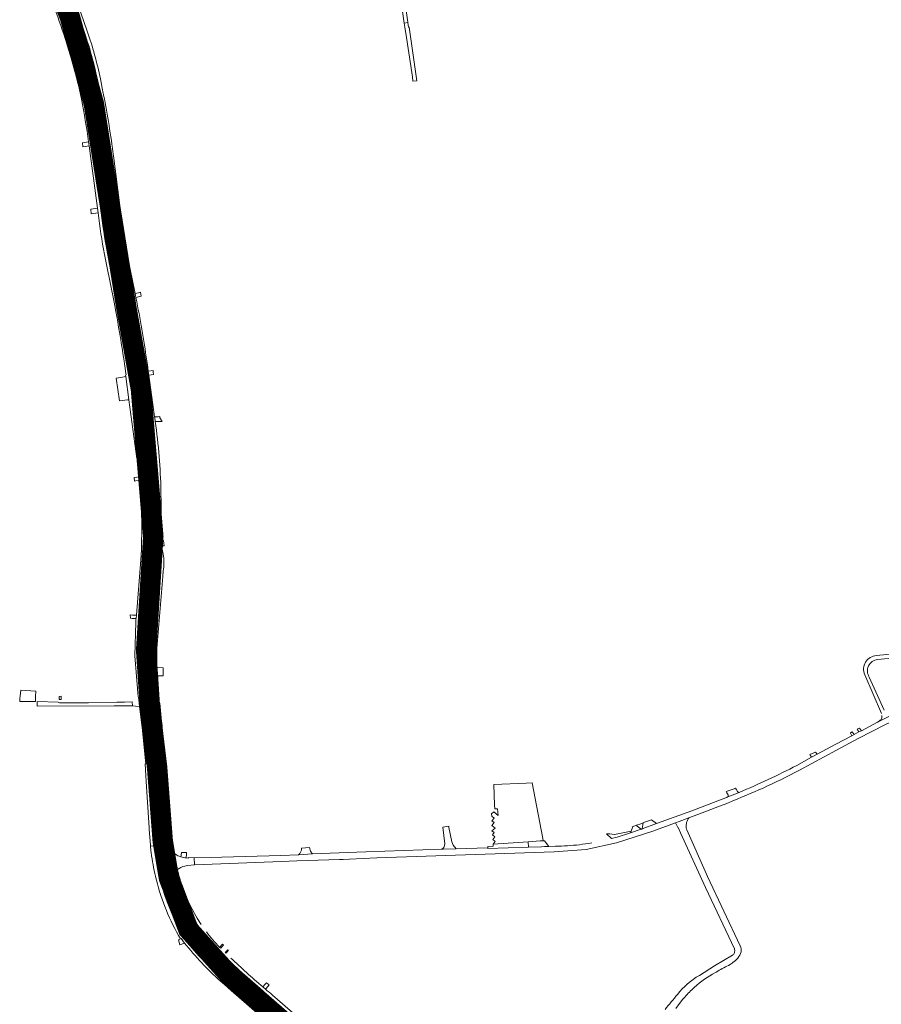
# Model space of a CAD drawing. Header units: metres. Extents: x 166325 to 190320, y 381923 to 404576.
# Tile 704 of 1056: x 178373 to 179006, y 391069 to 391791. Entities that reach past the tile are written whole.
import ezdxf

# ---------------------------------------------------------------- set-up
doc = ezdxf.new("R2010")
doc.units = ezdxf.units.M
for name, color, linetype, lineweight in [('B-WE-VH-VERHARDING_ASFALT-GV', 8, 'Continuous', 18), ('B-WE-VH-VERHARDING_BETON-GV', 8, 'Continuous', 18), ('B-WE-VH-VERHARDING_BETONSTRAATSTEEN-GV', 8, 'Continuous', 18), ('B-WE-VH-VERHARDING_FUNDERING_ZAND-GV', 8, 'Continuous', 18), ('B-WE-VH-VERHARDING_GESLOTEN-GV', 8, 'Continuous', 18), ('B-WE-VH-VERHARDING_HALFVERHARDING-GV', 8, 'Continuous', 18), ('B-WE-VH-VERHARDING_N-WEG', 8, 'Continuous', 18), ('B-WE-VH-VERHARDING_STRAATBAKSTEEN-GV', 8, 'Continuous', 18)]:
    doc.layers.add(name, color=color, linetype=linetype, lineweight=lineweight)

msp = doc.modelspace()

# ---------------------------------------------------------------- linework, layer by layer
at = {"layer": 'B-WE-VH-VERHARDING_ASFALT-GV', "flags": 128}
for points in [[(178422.89, 391782.828), (178418.05, 391796.406), (178416.959, 391799.467), (178411.793, 391813.066), (178410.04, 391811.129), (178413.548, 391802.114), (178414.088, 391800.725), (178414.558, 391799.518), (178414.684, 391799.194), (178415.233, 391797.718), (178415.783, 391796.241), (178418.307, 391789.209), (178420.758, 391782.017), (178421.522, 391779.765)], [(178418.636, 391778.333), (178417.736, 391780.996), (178417.574, 391781.476), (178415.366, 391787.933), (178413.203, 391793.999), (178412.651, 391795.477), (178410.755, 391800.552), (178410.231, 391801.954), (178409.348, 391804.216), (178406.572, 391803.077), (178403.611, 391801.862)], [(178430.226, 391732.641), (178428.387, 391741.655), (178427.967, 391743.609), (178427.679, 391744.947), (178427.449, 391746.016), (178427.206, 391747.147), (178425.981, 391752.629), (178425.204, 391756.003), (178424.041, 391760.412)], [(178427.365, 391759.949), (178428.657, 391754.699), (178429.489, 391751.074), (178430.273, 391747.439), (178430.53, 391746.096), (178430.729, 391745.059), (178430.986, 391743.72), (178431.669, 391740.156), (178432.251, 391737.119), (178432.669, 391735.073)], [(178415.718, 391745.709), (178416.003, 391744.519), (178416.103, 391744.099), (178416.304, 391743.181), (178418.528, 391733.023)], [(178420.792, 391733.534), (178419.705, 391738.528), (178418.784, 391742.758), (178418.673, 391743.268), (178418.381, 391744.606), (178418.334, 391744.823), (178418.099, 391745.771)], [(178421.205, 391745.852), (178421.253, 391745.646), (178421.461, 391744.719), (178421.761, 391743.381), (178422.216, 391741.356), (178422.936, 391737.962), (178424.139, 391731.863), (178425.23, 391725.742), (178425.579, 391725.819), (178428.83, 391707.016), (178428.888, 391706.679), (178430.365, 391696.528), (178430.595, 391694.917), (178431.533, 391688.343), (178435.292, 391657.366), (178436.571, 391647.345), (178436.671, 391646.575), (178437.448, 391640.597), (178440.273, 391623.443), (178443.032, 391608.472), (178448.566, 391580.633), (178450.281, 391571.901), (178453.142, 391555.002), (178455.203, 391541.663), (178455.657, 391538.388), (178458.671, 391514.509), (178460.873, 391498.526), (178461.1, 391496.883), (178462.949, 391483.463), (178464.379, 391472.131), (178465.769, 391459.131), (178466.542, 391450.221), (178466.927, 391445.786), (178467.671, 391433.584), (178468.03, 391421.146), (178468.521, 391421.148), (178468.541, 391415.965), (178468.423, 391410.783), (178468.356, 391409.334), (178468.321, 391408.579), (178468.291, 391407.93), (178468.26, 391407.266), (178467.901, 391399.484), (178467.221, 391388.194), (178465.413, 391366.123), (178464.976, 391362.268), (178464.586, 391358.407), (178464.486, 391357.206), (178464.014, 391351.534), (178463.778, 391347.876), (178463.72, 391346.986)], [(178434.866, 391735.883), (178434.729, 391736.576), (178434.591, 391737.267), (178433.86, 391740.939), (178433.024, 391745.143), (178432.473, 391747.913)], [(178473.223, 391217.502), (178473.932, 391205.722), (178473.238, 391205.663), (178473.891, 391196.082), (178474.223, 391191.966), (178474.682, 391187.251), (178475.203, 391182.542), (178478.456, 391183.95), (178481.157, 391185.119), (178480.032, 391195.972), (178478.562, 391216.252), (178477.502, 391232.441), (178476.362, 391247.283), (178474.473, 391267.473), (178470.772, 391300.474), (178470.418, 391304.451), (178470.039, 391309.521), (178469.74, 391314.596), (178469.52, 391319.675), (178469.341, 391333.375), (178469.562, 391340.418), (178470.256, 391351.253), (178470.34, 391352.399), (178473.203, 391391.644), (178473.819, 391402.133), (178473.951, 391432.119), (178473.088, 391445.907), (178471.855, 391460.498), (178470.079, 391476.59), (178468.1, 391491.896), (178466.771, 391501.444), (178463.272, 391526.585), (178462.978, 391528.699), (178462.278, 391533.728), (178462.065, 391535.256), (178461.662, 391538.151), (178458.943, 391556.234), (178456.561, 391570.031), (178453.747, 391584.925), (178452.126, 391593.061), (178448.855, 391609.474), (178446.447, 391622.36), (178444.792, 391632.127), (178443.882, 391637.576), (178442.113, 391650.109), (178437.313, 391689.345), (178436.572, 391695.095), (178435.756, 391700.834), (178435.517, 391702.417), (178434.747, 391707.29)], [(178423.821, 391701.771), (178424.236, 391698.657), (178430.324, 391653.016), (178430.782, 391649.588), (178431.822, 391641.789)], [(178433.774, 391644.029), (178433.048, 391649.502), (178432.92, 391650.467), (178432.493, 391653.687), (178426.802, 391696.604), (178426.553, 391698.479), (178426.014, 391702.662)], [(178438.224, 391702.849), (178438.469, 391701.116), (178439.655, 391692.094), (178445.231, 391648.508)], [(178457.899, 391590.482), (178452.686, 391616.524), (178451.728, 391621.469), (178450.833, 391626.426), (178450.272, 391629.745), (178450.176, 391630.312), (178449.15, 391636.914), (178448.234, 391643.532), (178442.002, 391691.5)], [(178447.959, 391629.936), (178448.619, 391626.05), (178449.783, 391619.604), (178451.031, 391613.173), (178455.247, 391592.169), (178456.327, 391586.785), (178456.635, 391585.253)], [(178436.9, 391611.619), (178442.515, 391584.048), (178443.81, 391577.18), (178444.705, 391572.286)], [(178446.953, 391572.718), (178446.035, 391577.608), (178444.083, 391587.536), (178439.186, 391611.706)], [(178459.153, 391584.216), (178458.48, 391587.576), (178457.899, 391590.482)], [(178461.206, 391476.428), (178458.521, 391495.799), (178458.106, 391498.792), (178455.55, 391517.234), (178453.476, 391532.194), (178453.302, 391533.45)], [(178465.21, 391534.42), (178465.343, 391533.45), (178465.476, 391532.479), (178465.79, 391530.181), (178470.109, 391498.645), (178470.499, 391495.797), (178471.049, 391491.782)], [(178473.135, 391493.172), (178472.686, 391496.427), (178472.319, 391499.088), (178472.22, 391499.805), (178467.986, 391530.509), (178467.601, 391533.308), (178466.94, 391538.098)], [(178451.373, 391530.662), (178450.913, 391530.561), (178451.065, 391529.451), (178453.389, 391512.423)], [(178453.389, 391512.423), (178459.273, 391469.325), (178459.775, 391469.395), (178460.562, 391462.278), (178461.167, 391455.837), (178461.39, 391453.252)], [(178463.86, 391452.02), (178463.502, 391456.272)], [(178478.621, 391398.922), (178478.441, 391399.026), (178477.981, 391401.556), (178477.601, 391404.099), (178477.299, 391406.653), (178477.077, 391409.215), (178476.936, 391411.782), (178476.908, 391412.567), (178476.983, 391437.187), (178476.989, 391439.236), (178476.966, 391442.052)], [(178474.696, 391438.308), (178474.697, 391432.153), (178475.424, 391403.618), (178476.288, 391397.97)], [(178464.958, 391406.258), (178465.045, 391409.516), (178465.061, 391410.158)], [(178462.226, 391395.067), (178458.886, 391354.302), (178458.684, 391351.846), (178458.615, 391350.996), (178458.438, 391348.91), (178457.76, 391324.519), (178457.762, 391324.493), (178459.61, 391300.527), (178459.636, 391300.19), (178460.294, 391294.793), (178460.398, 391293.937), (178460.586, 391292.398), (178461.213, 391287.253), (178462.389, 391277.6), (178463.066, 391272.046), (178465.73, 391245.208), (178465.247, 391245.261), (178465.816, 391236.601), (178466.093, 391232.383), (178468.34, 391198.205), (178468.402, 391197.256), (178468.603, 391194.204), (178468.734, 391191.494), (178468.909, 391188.786), (178469.215, 391185.13), (178472.378, 391184.969), (178472.005, 391188.816), (178471.195, 391197.581), (178471.078, 391198.849), (178470.781, 391203.369), (178468.867, 391232.519), (178468.63, 391236.135), (178468.351, 391240.377), (178467.412, 391252.442), (178466.146, 391264.634), (178465.804, 391267.516), (178465.433, 391270.651), (178463.525, 391286.763), (178462.727, 391293.505), (178461.35, 391305.003), (178460.79, 391310.848), (178460.599, 391313.308)], [(178476.585, 391389.614), (178473.638, 391353.207), (178473.37, 391349.898), (178472.221, 391335.703)], [(178460.842, 391350.486), (178460.905, 391351.227), (178461.165, 391354.314), (178461.253, 391355.352), (178463.677, 391384.043)], [(178474.572, 391309.894), (178474.08, 391309.957), (178473.979, 391315.933), (178473.923, 391319.291), (178474.028, 391329.93), (178478.346, 391382.843), (178478.678, 391386.91), (178478.791, 391388.29)], [(178463.223, 391332.021), (178463.236, 391329.823), (178462.83, 391329.823), (178463.091, 391320.725), (178463.584, 391312.838), (178463.65, 391311.778), (178463.793, 391309.494), (178465.353, 391296.704), (178467.122, 391284.194), (178468.472, 391273.591), (178468.835, 391270.294), (178468.992, 391268.871), (178470.523, 391254.973), (178471.659, 391239.202), (178472.364, 391229.414), (178473.223, 391217.502)], [(179074.434, 391326.223), (179076.804, 391325.326), (179077.273, 391324.673), (179077.031, 391332.465), (179076.709, 391331.408), (179076.146, 391330.872), (179075.229, 391330.458), (179073.521, 391330.156), (179065.562, 391330.313), (179061.286, 391329.936), (179053.608, 391329.259), (179046.608, 391328.643), (179045.251, 391328.523), (179040.476, 391328.102), (179038.205, 391327.902), (179033.692, 391327.504), (179027.792, 391326.984), (179009.7, 391325.39), (179002.122, 391324.722)], [(179103.592, 391327.423), (179094.378, 391323.112), (179093.781, 391322.878), (179092.829, 391322.597), (179091.853, 391322.417), (179091.905, 391322.057), (179076.532, 391313.462), (179075.94, 391313.827), (179075.514, 391313.228), (179067.693, 391308.959), (179043.587, 391296.698), (179013.894, 391281.41), (179012.733, 391281.117), (179012.802, 391280.737), (179012.625, 391280.758), (179002.94, 391275.782), (178991.045, 391269.589), (178989.282, 391268.671), (178985.694, 391266.803), (178984.032, 391265.922), (178972.168, 391259.636), (178958.617, 391252.277), (178954.497, 391250.04), (178943.627, 391244.137)], [(179002.861, 391321.882), (179060.116, 391327.222)], [(178471.648, 391317.886), (178471.877, 391310.302)], [(178993.578, 391310.626), (179005.772, 391282.092)], [(179007.703, 391284.753), (178996.808, 391308.945)], [(178482.135, 391191.965), (178483.971, 391181.811), (178486.669, 391179.447), (178484.634, 391190.588), (178484.296, 391192.44), (178484.026, 391193.96), (178484.018, 391194.026), (178482.146, 391209.778), (178480.015, 391241.963), (178480.421, 391241.93), (178480.332, 391242.926), (178478.794, 391260.228), (178478.175, 391268.308), (178478.129, 391268.907), (178477.468, 391275.683), (178477.447, 391275.898), (178477.401, 391276.367), (178476.057, 391289.894), (178475.666, 391289.847)], [(178945.579, 391240.57), (178972.882, 391255.328), (178988.705, 391263.737), (179008.757, 391274.048), (179011.432, 391275.424), (179036.911, 391288.525)], [(178473.867, 391281.135), (178476.442, 391256.966), (178478.408, 391232.471), (178479.949, 391209.633)], [(179006.127, 391280.623), (179006.131, 391280.583), (179006.151, 391280.022), (179006.112, 391279.463), (179006.015, 391278.91), (179005.861, 391278.371), (179005.652, 391277.851), (179005.389, 391277.355), (179005.114, 391277.616), (179004.077, 391276.565), (179002.94, 391275.782), (179012.625, 391280.758)], [(178901.214, 391224.313), (178893.057, 391221.013), (178892.607, 391220.835), (178892.157, 391220.658)], [(178866.485, 391210.804), (178840.72, 391201.39), (178830.222, 391197.509), (178829.796, 391197.357), (178829.374, 391197.207), (178821.582, 391194.567), (178811.763, 391191.569), (178807.705, 391190.434)], [(178766.639, 391184.821), (178761.716, 391184.653), (178758.388, 391184.54), (178756.123, 391184.463), (178746.735, 391184.143), (178716.864, 391183.125), (178716.849, 391183.706), (178693.657, 391182.92), (178684.116, 391182.729), (178683.161, 391182.695), (178627.24, 391180.708), (178588.125, 391179.249), (178577.889, 391178.578), (178564.903, 391178.013), (178521.718, 391176.737), (178501.38, 391176.385), (178501.558, 391171.111), (178508.264, 391171.321), (178565.381, 391173.656), (178576.545, 391174.112), (178607.964, 391175.074), (178610.79, 391175.16), (178615.218, 391175.348), (178635.376, 391176.202), (178765.423, 391180.751), (178789.127, 391182.469), (178811.293, 391187.282), (178837.899, 391195.982), (178854.666, 391202.039), (178857.202, 391202.986), (178864.313, 391205.64), (178867.634, 391206.88)], [(178683.161, 391182.695), (178684.116, 391182.729), (178693.657, 391182.92), (178691.391, 391185.498), (178690.407, 391188.036), (178688.289, 391198.574), (178688.112, 391199.455), (178683.928, 391198.735), (178685.28, 391186.56)], [(178475.099, 391167.228), (178474.38, 391170.65), (178472.378, 391184.969), (178469.215, 391185.13)], [(178469.215, 391185.13), (178469.602, 391181.482), (178469.745, 391180.297), (178470.074, 391177.81)], [(178481.157, 391185.119), (178478.456, 391183.95), (178475.203, 391182.542), (178476.002, 391176.36), (178476.921, 391170.195), (178477.197, 391168.456), (178477.805, 391165.314)], [(178488.966, 391167.636), (178486.669, 391179.447), (178483.971, 391181.811)], [(178580.142, 391183.413), (178580.15, 391183.107), (178580.119, 391182.514), (178580.026, 391181.927), (178579.902, 391181.449), (178579.699, 391180.891), (178579.438, 391180.357), (178579.123, 391179.854), (178578.757, 391179.386), (178578.344, 391178.959), (178577.889, 391178.578)], [(178586.053, 391183.841), (178580.142, 391183.413)], [(178577.889, 391178.578), (178588.125, 391179.249)], [(178588.125, 391179.249), (178588.1, 391179.273)], [(178487.25, 391165.322), (178487.292, 391165.169)], [(178473.413, 391160.589), (178473.571, 391159.957)], [(178486.494, 391158.908), (178486.201, 391160.13)], [(178480.072, 391147.831), (178479.066, 391150.949)], [(178480.43, 391154.11), (178481.609, 391150.163), (178482.886, 391146.247)], [(178490.082, 391129.267), (178492.168, 391125.684), (178494.377, 391122.175)], [(178506.4, 391127.387), (178505.445, 391128.877)], [(178503.476, 391121.21), (178498.58, 391128.306)], [(178505.943, 391123.847), (178507.637, 391121.422), (178509.742, 391118.764), (178511.908, 391116.155), (178514.134, 391113.597), (178516.418, 391111.092), (178517.351, 391110.101), (178519.716, 391107.671), (178519.95, 391107.436), (178522.376, 391105.068), (178523.739, 391103.783), (178534.682, 391093.566), (178549.683, 391080.491), (178551.732, 391078.705), (178552.505, 391078.031)], [(178491.239, 391116.779), (178491.72, 391117.027), (178494.28, 391113.779)], [(178520.562, 391085.888), (178523.502, 391083.272), (178526.027, 391081.093), (178528.582, 391078.949), (178620.832, 390998.454), (178627.058, 390993.002), (178630.179, 390993.386), (178620.618, 391001.751), (178580.421, 391036.745), (178579.387, 391037.646), (178532.646, 391078.337), (178525.044, 391084.933), (178522.164, 391087.614), (178511.574, 391097.496), (178510.602, 391098.494), (178509.518, 391099.607), (178509.084, 391100.052), (178505.084, 391104.157), (178499.558, 391110.309), (178497.039, 391113.853), (178495.34, 391116.398), (178493.686, 391118.972)], [(178500.741, 391113.342), (178501.187, 391113.28), (178503.122, 391111.154), (178507.352, 391106.352), (178511.911, 391101.575), (178512.993, 391100.546)], [(178520.776, 391109.89), (178520.079, 391110.613)], [(178512.993, 391100.546), (178522.432, 391091.567)], [(178524.431, 391106.258), (178524.071, 391106.604)], [(178529.279, 391085.358), (178532.97, 391082.11), (178579.157, 391041.611), (178581.291, 391039.761), (178582.211, 391038.962), (178617.231, 391008.597), (178636.215, 390992.135), (178638.78, 390993.652), (178641.297, 390995.14), (178632.449, 391002.813), (178631.121, 391003.964), (178592.059, 391037.835), (178582.837, 391045.832), (178579.574, 391048.693), (178553.17, 391071.841), (178543.853, 391080.01), (178536.686, 391086.293)], [(178553.719, 391079.89), (178551.624, 391081.691)], [(178552.505, 391078.031), (178585.645, 391049.146), (178591.164, 391044.311), (178591.617, 391043.914), (178633.069, 391007.954), (178636.123, 391005.267), (178644.864, 390997.652), (178646.99, 390995.799), (178649.03, 390997.117), (178592.313, 391046.308), (178588.351, 391049.778), (178558.816, 391075.564)]]:
    msp.add_lwpolyline(points, dxfattribs=at)
at = {"layer": 'B-WE-VH-VERHARDING_ASFALT-GV'}
for points in [[(178397.526, 391802.907, -0.0142745), (178406.678, 391777.398)], [(178408.818, 391778.123, 0.0147907), (178399.872, 391803.131)], [(178403.611, 391801.862, -0.0156868), (178413.233, 391774.449)], [(178421.522, 391779.765, -0.0180258), (178427.365, 391759.949)], [(178432.473, 391747.913, 0.0318206), (178422.89, 391782.828)], [(178406.678, 391777.398, -0.0206417), (178415.718, 391745.709)], [(178418.099, 391745.771, 0.0178389), (178408.818, 391778.123)], [(178413.233, 391774.449, -0.0219597), (178421.205, 391745.852)], [(178424.041, 391760.412, 0.0138928), (178418.636, 391778.333)], [(178442.002, 391691.5, 0.0179823), (178434.866, 391735.883)], [(178418.528, 391733.023, -0.015456), (178423.821, 391701.771)], [(178426.014, 391702.662, 0.0178206), (178420.792, 391733.534)], [(178434.747, 391707.29, 0.0091107), (178430.226, 391732.641)], [(178432.669, 391735.073, -0.0143691), (178438.224, 391702.849)], [(178431.822, 391641.789, 0.0170985), (178436.9, 391611.619)], [(178439.186, 391611.706, -0.0170203), (178433.774, 391644.029)], [(178445.231, 391648.508, 0.0092669), (178447.959, 391629.936)], [(178456.635, 391585.253, -0.0154828), (178465.21, 391534.42)], [(178466.94, 391538.098, 0.0151567), (178459.153, 391584.216)], [(178444.705, 391572.286, -0.0098513), (178451.373, 391530.662)], [(178453.302, 391533.45, 0.0112333), (178446.953, 391572.718)], [(178471.049, 391491.782, -0.0340165), (178474.696, 391438.308)], [(178476.966, 391442.052, 0.031513), (178473.135, 391493.172)], [(178463.502, 391456.272, 0.0122047), (178461.206, 391476.428)], [(178461.39, 391453.252, -0.0334104), (178462.226, 391395.067)], [(178465.061, 391410.158, 0.0251062), (178463.86, 391452.02)], [(178463.677, 391384.043, 0.0132793), (178464.958, 391406.258)], [(178476.288, 391397.97, -0.0582844), (178476.585, 391389.614)], [(178478.791, 391388.29, 0.0790076), (178478.621, 391398.922)], [(178460.599, 391313.308, -0.0395665), (178460.842, 391350.486)], [(178463.72, 391346.986, 0.0120971), (178463.223, 391332.021)], [(178472.221, 391335.703, 0.0220582), (178471.648, 391317.886)], [(179002.122, 391324.722, 0.5311926), (178993.578, 391310.626)], [(178996.808, 391308.945, -0.5495335), (179002.861, 391321.882)], [(178471.877, 391310.302, 0.0189922), (178473.867, 391281.135)], [(178475.666, 391289.847, -0.0139664), (178474.572, 391309.894)], [(178943.627, 391244.137, -0.0222166), (178901.214, 391224.313)], [(178918.849, 391227.507, 0.0122967), (178945.579, 391240.57)], [(178867.634, 391206.88, 0.0167659), (178918.849, 391227.507)], [(178892.157, 391220.658, -0.0081043), (178866.485, 391210.804)], [(178479.949, 391209.633, 0.0278409), (178482.135, 391191.965)], [(178793.152, 391187.247, -0.0136847), (178784.09, 391185.937)], [(178486.201, 391160.13, -0.0171323), (178481.157, 391185.119)], [(178586.538, 391181.583, -0.0872168), (178586.053, 391183.841)], [(178586.835, 391180.947, -0.0267665), (178586.538, 391181.583)], [(178587.197, 391180.346, -0.0237118), (178586.835, 391180.947)], [(178587.621, 391179.786, -0.0262032), (178587.197, 391180.346)], [(178588.1, 391179.273, -0.0282617), (178587.621, 391179.786)], [(178685.28, 391186.56, -0.2776986), (178683.161, 391182.695)], [(178784.09, 391185.937, -0.0262439), (178766.639, 391184.821)], [(178470.074, 391177.81, 0.0262961), (178473.413, 391160.589)], [(178479.066, 391150.949, -0.0306445), (178475.099, 391167.228)], [(178477.805, 391165.314, 0.0211625), (178480.43, 391154.11)], [(178487.292, 391165.169, 0.087527), (178505.943, 391123.847)], [(178492.325, 391156.135, -0.0232392), (178488.966, 391167.636)], [(178473.571, 391159.957, 0.0702715), (178491.239, 391116.779)], [(178505.445, 391128.877, -0.0589922), (178492.325, 391156.135)], [(178493.686, 391118.972, -0.0584172), (178480.072, 391147.831)], [(178482.886, 391146.247, 0.03392), (178490.082, 391129.267)], [(178494.377, 391122.175, 0.0199358), (178500.741, 391113.342)], [(178520.079, 391110.613, -0.0265368), (178510.249, 391122.041)], [(178512.348, 391110.323, -0.0218948), (178504.426, 391119.935)], [(178494.28, 391113.779, 0.0398901), (178520.562, 391085.888)], [(178517.603, 391104.794, -0.0135393), (178512.348, 391110.323)], [(178519.546, 391102.789, -0.0015194), (178517.603, 391104.794)], [(178536.686, 391086.293, -0.015638), (178519.546, 391102.789)], [(178551.624, 391081.691, -0.0105261), (178528.226, 391102.751)], [(178522.432, 391091.567, 0.0048978), (178529.279, 391085.358)], [(178558.816, 391075.564, -0.0022396), (178553.719, 391079.89)]]:
    msp.add_lwpolyline(points, format="xyb", dxfattribs=at)
at = {"layer": 'B-WE-VH-VERHARDING_ASFALT-GV', "flags": 128}
msp.add_lwpolyline([(178746.413, 391188.11), (178720.762, 391186.286), (178720.79, 391184.86), (178716.825, 391184.636), (178716.849, 391183.706), (178716.864, 391183.125), (178746.735, 391184.143)], close=True, dxfattribs=at)
at = {"layer": 'B-WE-VH-VERHARDING_BETON-GV', "flags": 128}
for points in [[(178430.782, 391649.588), (178430.324, 391653.016), (178425.461, 391652.346), (178425.815, 391648.903)], [(178457.899, 391590.482), (178458.48, 391587.576), (178462.506, 391588.37), (178462.041, 391591.299), (178461.641, 391591.22)], [(178471.541, 391531.006), (178471.327, 391532.809), (178471.208, 391533.811), (178467.601, 391533.308), (178467.986, 391530.509)]]:
    msp.add_lwpolyline(points, close=True, dxfattribs=at)
at = {"layer": 'B-WE-VH-VERHARDING_BETONSTRAATSTEEN-GV', "flags": 128}
for points in [[(178427.365, 391759.949), (178424.041, 391760.412), (178425.204, 391756.003), (178425.981, 391752.629), (178428.657, 391754.699)], [(178422.216, 391741.356), (178421.761, 391743.381), (178421.461, 391744.719), (178421.253, 391745.646), (178420.428, 391744.682), (178419.238, 391743.289), (178418.784, 391742.758), (178419.705, 391738.528), (178422.936, 391737.962)], [(178431.669, 391740.156), (178428.387, 391741.655), (178430.226, 391732.641), (178432.669, 391735.073), (178432.251, 391737.119)], [(178426.014, 391702.662), (178426.553, 391698.479), (178426.802, 391696.604), (178430.595, 391694.917), (178430.365, 391696.528), (178428.888, 391706.679), (178428.83, 391707.016)], [(178423.821, 391701.771), (178420.853, 391701.224), (178419.244, 391700.927), (178419.658, 391697.923), (178421.391, 391698.201), (178424.236, 391698.657)], [(178438.224, 391702.849), (178435.517, 391702.417), (178435.756, 391700.834), (178438.469, 391701.116)], [(178432.92, 391650.467), (178433.048, 391649.502), (178436.671, 391646.575), (178436.571, 391647.345), (178435.292, 391657.366), (178432.493, 391653.687)], [(178447.959, 391629.936), (178444.792, 391632.127), (178446.447, 391622.36), (178448.619, 391626.05)], [(178455.247, 391592.169), (178452.126, 391593.061), (178453.747, 391584.925), (178456.327, 391586.785)], [(178448.566, 391580.633), (178446.035, 391577.608), (178446.953, 391572.718), (178450.281, 391571.901)], [(178455.657, 391538.388), (178453.476, 391532.194), (178455.55, 391517.234), (178458.671, 391514.509)], [(178465.79, 391530.181), (178465.476, 391532.479), (178465.343, 391533.45), (178462.065, 391535.256), (178462.278, 391533.728), (178462.978, 391528.699), (178463.272, 391526.585)], [(178451.065, 391529.451), (178447.554, 391528.748), (178444.135, 391528.3), (178446.397, 391511.697), (178452.284, 391512.288), (178453.389, 391512.423)], [(178460.873, 391498.526), (178459.187, 391498.271), (178458.106, 391498.792), (178458.521, 391495.799), (178459.421, 391496.576), (178461.1, 391496.883)], [(178470.109, 391498.645), (178466.771, 391501.444), (178468.1, 391491.896), (178470.499, 391495.797)], [(178476.113, 391499.244), (178476.001, 391500.062), (178474.854, 391499.984), (178472.22, 391499.805), (178472.319, 391499.088), (178472.686, 391496.427), (178475.295, 391496.504), (178477.872, 391496.58)], [(178457.302, 391455.473), (178457.489, 391452.75), (178458.529, 391452.884), (178461.39, 391453.252), (178461.167, 391455.837)], [(178465.769, 391459.131), (178463.502, 391456.272), (178463.86, 391452.02), (178466.542, 391450.221)], [(178474.697, 391432.153), (178473.951, 391432.119), (178473.819, 391402.133), (178475.424, 391403.618)], [(178478.767, 391409.255), (178477.519, 391409.202), (178477.657, 391406.896), (178477.948, 391405.169), (178479.314, 391405.288)], [(178458.886, 391354.302), (178456.055, 391354.462), (178454.365, 391354.557), (178454.471, 391352.092), (178455.892, 391352.009), (178458.684, 391351.846)], [(178464.486, 391357.206), (178461.165, 391354.314), (178460.905, 391351.227), (178463.778, 391347.876), (178464.014, 391351.534)], [(178473.638, 391353.207), (178472.292, 391352.188), (178470.34, 391352.399), (178470.256, 391351.253), (178472.048, 391351.016), (178473.37, 391349.898)], [(178463.584, 391312.838), (178461.538, 391312.885), (178460.599, 391313.308), (178460.79, 391310.848), (178461.556, 391311.2), (178463.65, 391311.778)], [(178478.513, 391315.803), (178473.979, 391315.933), (178474.08, 391309.957), (178474.572, 391309.894), (178478.607, 391309.857)], [(178384.929, 391294.713), (178385.102, 391298.508), (178373.985, 391299.227), (178373.775, 391297.02), (178373.588, 391294.849), (178373.47, 391293.482), (178373.246, 391290.889), (178377.307, 391290.927), (178384.757, 391290.941), (178384.79, 391291.661), (178384.867, 391293.358)], [(178465.353, 391296.704), (178462.727, 391293.505), (178463.525, 391286.763), (178467.122, 391284.194)], [(178468.835, 391270.294), (178466.52, 391270.038), (178465.433, 391270.651), (178465.804, 391267.516), (178466.679, 391268.482), (178468.992, 391268.871)], [(178984.334, 391268.642), (178982.989, 391267.915), (178983.101, 391267.701), (178984.032, 391265.922), (178985.694, 391266.803)], [(178989.769, 391271.516), (178987.937, 391270.688), (178989.282, 391268.671), (178991.045, 391269.589)], [(178958.617, 391252.277), (178957.42, 391253.881), (178953.155, 391252.084), (178954.497, 391250.04)], [(178471.659, 391239.202), (178468.63, 391236.135), (178468.867, 391232.519), (178472.364, 391229.414)], [(178473.238, 391205.663), (178470.781, 391203.369), (178471.078, 391198.849), (178471.195, 391197.581), (178473.891, 391196.082)], [(178840.72, 391201.39), (178836.947, 391204.225), (178831.883, 391202.454), (178830.829, 391202.086), (178830.222, 391197.509)], [(178829.374, 391197.207), (178826.399, 391199.475), (178826.054, 391200.218), (178822.717, 391199.126), (178822.935, 391198.609), (178822.007, 391195.837), (178821.582, 391194.567)], [(178474.682, 391187.251), (178474.223, 391191.966), (178472.005, 391188.816), (178472.378, 391184.969), (178475.203, 391182.542)], [(178756.123, 391184.463), (178758.388, 391184.54), (178761.716, 391184.653), (178758.547, 391188.72), (178757.515, 391188.745), (178755.22, 391188.802), (178746.413, 391188.11), (178746.735, 391184.143)], [(178476.921, 391170.195), (178475.478, 391170.027), (178474.38, 391170.65), (178475.099, 391167.228), (178475.717, 391168.168), (178477.197, 391168.456)], [(178481.609, 391150.163), (178480.43, 391154.11), (178479.066, 391150.949), (178480.072, 391147.831), (178482.886, 391146.247)], [(178491.72, 391117.027), (178491.239, 391116.779), (178489.817, 391116.095), (178490.784, 391112.345), (178494.28, 391113.779)], [(178520.776, 391109.89), (178521.179, 391110.353), (178521.965, 391111.257), (178522.787, 391112.202), (178522.078, 391112.911), (178521.404, 391112.136), (178520.494, 391111.09), (178520.079, 391110.613)], [(178524.431, 391106.258), (178524.76, 391106.62), (178525.702, 391107.656), (178526.483, 391108.514), (178526.129, 391108.868), (178525.342, 391108.003), (178524.409, 391106.976), (178524.071, 391106.604)], [(178510.602, 391098.494), (178512.655, 391100.256), (178512.993, 391100.546), (178511.911, 391101.575), (178511.591, 391101.312), (178509.518, 391099.607)], [(178553.17, 391071.841), (178553.17, 391072.382), (178552.505, 391078.031), (178551.732, 391078.705), (178549.683, 391080.491), (178544.374, 391080.097), (178543.853, 391080.01)], [(178553.719, 391079.89), (178554.167, 391080.413), (178556.336, 391082.99), (178556.243, 391083.067), (178555.712, 391083.505), (178554.377, 391084.677), (178552.819, 391082.986), (178552.102, 391082.209), (178551.624, 391081.691)]]:
    msp.add_lwpolyline(points, close=True, dxfattribs=at)
for points in [[(178471.877, 391310.302), (178471.648, 391317.886), (178469.52, 391319.675), (178469.74, 391314.596), (178470.039, 391309.521), (178470.418, 391304.451), (178470.772, 391300.474), (178474.473, 391267.473), (178476.362, 391247.283), (178477.502, 391232.441), (178478.562, 391216.252), (178480.032, 391195.972), (178481.157, 391185.119), (178483.971, 391181.811), (178482.135, 391191.965)], [(178455.789, 391290.754), (178456.071, 391287.833), (178458.164, 391287.597), (178461.213, 391287.253)], [(178461.213, 391287.253), (178460.586, 391292.398)], [(178476.442, 391256.966), (178473.867, 391281.135)], [(178479.949, 391209.633), (178478.408, 391232.471), (178476.442, 391256.966)], [(178899.988, 391224.935), (178899.045, 391226.627), (178898.657, 391227.324), (178897.686, 391226.981), (178891.882, 391224.927), (178892.347, 391224.073), (178893.209, 391222.487)], [(178893.057, 391221.013), (178901.214, 391224.313)], [(178483.971, 391181.811), (178481.157, 391185.119)], [(178486.669, 391179.447), (178488.966, 391167.636)], [(178495.594, 391178.982), (178495.602, 391179.118), (178495.662, 391180.187), (178492.034, 391180.171), (178491.989, 391179.879), (178491.965, 391179.722), (178491.551, 391177.009)], [(178491.551, 391177.009), (178490.394, 391177.429)], [(178495.437, 391176.194), (178495.594, 391178.982)], [(178497.115, 391176.104), (178495.437, 391176.194)], [(178497.115, 391176.472), (178497.115, 391176.104)], [(178501.38, 391176.385), (178497.115, 391176.472)], [(178501.558, 391171.111), (178501.38, 391176.385)], [(178486.201, 391160.13), (178486.43, 391161.261), (178487.25, 391165.322)], [(178494.5, 391170.251), (178496.299, 391170.565)], [(178496.299, 391170.565), (178501.558, 391171.111)], [(178494.377, 391122.175), (178493.686, 391118.972), (178495.34, 391116.398), (178497.039, 391113.853), (178500.741, 391113.342)], [(178504.426, 391119.935), (178504.896, 391120.289), (178506.446, 391121.412), (178507.637, 391121.422), (178505.943, 391123.847), (178505.556, 391122.703), (178503.944, 391121.546), (178503.476, 391121.21)], [(178519.716, 391107.671), (178517.351, 391110.101), (178516.704, 391110.136), (178513.171, 391110.323), (178512.348, 391110.323)], [(178519.546, 391102.789), (178519.602, 391103.437), (178519.888, 391106.719), (178519.95, 391107.436), (178519.716, 391107.671)], [(178522.432, 391091.567), (178522.402, 391091.122), (178522.164, 391087.614), (178525.044, 391084.933), (178528.73, 391085.303)], [(178528.73, 391085.303), (178529.279, 391085.358)]]:
    msp.add_lwpolyline(points, dxfattribs=at)
at = {"layer": 'B-WE-VH-VERHARDING_BETONSTRAATSTEEN-GV'}
for points in [[(178901.214, 391224.313, -0.3136026), (178899.988, 391224.935)], [(178893.209, 391222.487, -0.1574001), (178893.057, 391221.013)], [(178487.25, 391165.322, -0.034996), (178483.971, 391181.811)], [(178490.394, 391177.429, -0.0575696), (178486.669, 391179.447)], [(178495.437, 391176.194, -0.0537914), (178491.551, 391177.009)], [(178488.966, 391167.636, -0.1039236), (178494.5, 391170.251)], [(178503.476, 391121.21, 0.0031446), (178504.426, 391119.935)]]:
    msp.add_lwpolyline(points, format="xyb", dxfattribs=at)
at = {"layer": 'B-WE-VH-VERHARDING_FUNDERING_ZAND-GV', "flags": 128}
msp.add_lwpolyline([(178468.321, 391408.579), (178465.955, 391408.614), (178465.045, 391409.516), (178464.958, 391406.258), (178465.955, 391407.246), (178468.26, 391407.266), (178468.291, 391407.93)], close=True, dxfattribs=at)
at = {"layer": 'B-WE-VH-VERHARDING_GESLOTEN-GV', "flags": 128}
msp.add_lwpolyline([(178632.473, 391947.452), (178655.399, 391788.872), (178658.119, 391789.254), (178658.095, 391789.419), (178655.714, 391806.749), (178643.675, 391893.4), (178635.208, 391952.005), (178634.944, 391953.59)], dxfattribs=at)
for points in [[(178661.917, 391746.139), (178664.721, 391746.546), (178659.083, 391785.884), (178658.616, 391785.766), (178658.119, 391789.254), (178655.399, 391788.872), (178655.852, 391785.736), (178656.16, 391784.132), (178656.699, 391781.322), (178661.453, 391749.342)], [(178746.413, 391188.11), (178755.22, 391188.802), (178757.515, 391188.745), (178757.133, 391190.582), (178749.394, 391231.275), (178744.984, 391231.001), (178721.283, 391230.029), (178721.854, 391214.876), (178722.013, 391212.172), (178724.014, 391212.293), (178724.469, 391207.395), (178721.276, 391210.002), (178719.561, 391208.49), (178719.725, 391206.808), (178721.41, 391205.464), (178719.844, 391203.438), (178721.612, 391202.312), (178719.786, 391200.02), (178722.223, 391198.175), (178719.867, 391196.042), (178721.583, 391194.92), (178720.312, 391193.201), (178722, 391191.727), (178720.475, 391189.658), (178722.335, 391188.233), (178720.762, 391186.286)]]:
    msp.add_lwpolyline(points, close=True, dxfattribs=at)
at = {"layer": 'B-WE-VH-VERHARDING_HALFVERHARDING-GV', "flags": 128}
for points in [[(178401.378, 391290.493), (178386.168, 391290.944), (178386.098, 391287.614), (178442.52, 391287.781), (178446.056, 391287.791), (178456.071, 391287.833), (178455.789, 391290.754), (178450.271, 391290.588), (178444.519, 391290.415), (178423.676, 391290.128), (178403.213, 391290.019), (178402.583, 391290.099), (178401.968, 391290.258)], [(178830.829, 391202.086), (178829.13, 391201.225), (178826.054, 391200.218), (178826.399, 391199.475), (178829.374, 391197.207), (178829.796, 391197.357), (178830.222, 391197.509)], [(178821.582, 391194.567), (178822.007, 391195.837), (178809.751, 391193.358), (178806.465, 391193.805), (178803.866, 391193.82), (178807.705, 391190.434), (178811.763, 391191.569)]]:
    msp.add_lwpolyline(points, close=True, dxfattribs=at)
for points in [[(178902.065, 391111.639), (178878.058, 391162.631), (178877.232, 391164.387), (178862.812, 391196.723), (178862.655, 391197.405), (178862.514, 391198.327), (178862.452, 391199.258), (178862.47, 391200.192), (178862.485, 391200.404), (178862.6, 391201.331), (178862.793, 391202.245), (178863.063, 391203.139), (178863.409, 391204.008), (178863.826, 391204.843), (178864.313, 391205.64), (178857.202, 391202.986), (178854.666, 391202.039), (178856.339, 391198.629), (178856.434, 391198.435), (178858.338, 391194.553), (178876.625, 391154.597), (178897.789, 391109.467), (178897.955, 391108.926), (178898.04, 391108.406), (178898.054, 391107.84), (178897.989, 391107.277), (178897.845, 391106.728), (178897.626, 391106.206), (178897.335, 391105.719), (178896.979, 391105.277), (178896.565, 391104.89), (178896.409, 391104.77), (178883.279, 391097.095), (178872.112, 391090.036)], [(178893.496, 391097.356), (178894.683, 391098.041), (178896.265, 391099.035), (178896.615, 391099.391), (178898.551, 391101.03), (178900.391, 391102.776)], [(178881.831, 391091.028), (178884.483, 391092.515)], [(178854.784, 391065.783), (178859.781, 391072.261)]]:
    msp.add_lwpolyline(points, dxfattribs=at)
at = {"layer": 'B-WE-VH-VERHARDING_HALFVERHARDING-GV'}
for points in [[(178900.391, 391102.776, 0.0882036), (178902.727, 391107.22)], [(178902.727, 391107.22, 0.1665781), (178902.065, 391111.639)], [(178884.483, 391092.515, -0.0161396), (178893.496, 391097.356)], [(178872.112, 391090.036, 0.0952469), (178856.096, 391076.015)], [(178866.586, 391079.542, -0.0582472), (178881.831, 391091.028)], [(178859.781, 391072.261, -0.0194489), (178866.586, 391079.542)], [(178856.096, 391076.015, 0.0125003), (178846.967, 391065.063)]]:
    msp.add_lwpolyline(points, format="xyb", dxfattribs=at)
at = {"layer": 'B-WE-VH-VERHARDING_N-WEG', "const_width": 15, "flags": 128}
msp.add_lwpolyline([(178393.117, 391837.934), (178410.187, 391792.974), (178427.686, 391729.605), (178436.924, 391670.996), (178451.596, 391579.699), (178462.24, 391520.086), (178471.3, 391412.283), (178466.078, 391328.585), (178468.9, 391286.126), (178474.121, 391242.571), (178478.245, 391188.672), (178482.792, 391161.528), (178497.086, 391123.698), (178525.886, 391091.631), (178619.275, 391009.744)], dxfattribs=at)
at = {"layer": 'B-WE-VH-VERHARDING_STRAATBAKSTEEN-GV', "flags": 128}
msp.add_lwpolyline([(178402.138, 391292.468), (178403.766, 391292.557), (178403.78, 391294.812), (178402.124, 391294.784)], close=True, dxfattribs=at)

doc.saveas('drawing.dxf')
